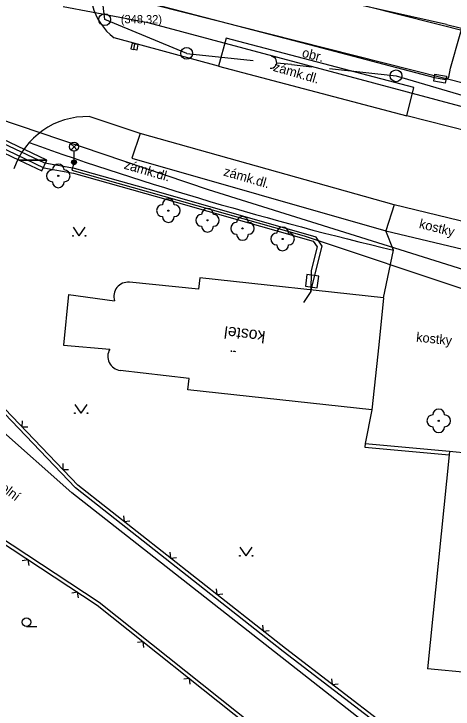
# Model space of a CAD drawing. Extents: x -614582 to -612559, y -1157748 to -1156203.
# Drawn here: x -613527.3 to -613490.2, y -1156902.4 to -1156843.5 of the extents above; entities that cross this region are included whole.
import ezdxf

# ---------------------------------------------------------------- set-up
doc = ezdxf.new("R2010")
doc.units = 0
for name, color, linetype in [('Vrstva 1', 7, 'Continuous'), ('Vrstva 10', 7, 'Continuous'), ('Vrstva 11', 7, 'Continuous'), ('Vrstva 13', 7, 'Continuous'), ('Vrstva 17', 7, 'Continuous'), ('Vrstva 20', 7, 'Continuous'), ('Vrstva 34', 7, 'Continuous'), ('Vrstva 36', 7, 'Continuous'), ('Vrstva 4', 7, 'Continuous'), ('Vrstva 47', 7, 'Continuous'), ('Vrstva 48', 7, 'Continuous'), ('Vrstva 49', 7, 'Continuous'), ('Vrstva 5', 7, 'Continuous'), ('Vrstva 51', 7, 'Continuous'), ('Vrstva 6', 7, 'Continuous'), ('Vrstva 7', 7, 'Continuous'), ('Vrstva 8', 7, 'Continuous')]:
    doc.layers.add(name, color=color, linetype=linetype)

# ---------------------------------------------------------------- blocks, each defined once
blk = doc.blocks.new('PLOTD0')
at = {"layer": 'Vrstva 1'}
blk.add_lwpolyline([(3.5, -3.5), (0, 0), (-3.5, -3.5)], dxfattribs=at)
blk = doc.blocks.new('SC3403')
at = {"layer": 'Vrstva 10'}
blk.add_lwpolyline([(2.5, 0), (2.5, 2.5), (-2.5, 2.5), (-2.5, 0), (2.5, 0), (2.5, -2.5), (-2.5, -2.5), (-2.5, 0)], dxfattribs=at)
blk = doc.blocks.new('SC3400')
at = {"layer": 'Vrstva 10'}
blk.add_circle((0, 0), 5, dxfattribs=at)
blk = doc.blocks.new('SC3408')
at = {"layer": 'Vrstva 11'}
for points in [[(0, 5.5), (-2.5, 8)], [(0, 5.5), (2.5, 8)], [(0, 5.5), (-2.5, 3)], [(0, 5.5), (2.5, 3)], [(0, -5.5), (0, 2)]]:
    blk.add_lwpolyline(points, dxfattribs=at)
for centre, radius in [((0, 5.75), 3.75), ((0, -7.5), 2), ((0, -7.5), 1.6), ((0, -7.5), 1.2), ((0, -7.5), 0.8), ((0, -7.5), 0.4)]:
    blk.add_circle(centre, radius, dxfattribs=at)
blk = doc.blocks.new('SC3420')
at = {"layer": 'Vrstva 48'}
for points in [[(0, 0), (-12.5, 0)], [(0, 0), (17.5, 0)]]:
    blk.add_lwpolyline(points, dxfattribs=at)
blk.add_arc((-17.5, 0), 5, 270, 90, dxfattribs=at)

msp = doc.modelspace()

# ---------------------------------------------------------------- linework, layer by layer
at = {"layer": 'Vrstva 17'}
for p, q in [((-613515.961, -1156844.226), (-613523.171, -1156842.896)), ((-613451.501, -1156861.526), (-613515.961, -1156844.226)), ((-613528.801, -1156852.296), (-613510.901, -1156858.346)), ((-613510.901, -1156858.346), (-613495.651, -1156863.136)), ((-613495.651, -1156863.136), (-613486.541, -1156865.996))]:
    msp.add_line(p, q, dxfattribs=at)
at = {"layer": 'Vrstva 20'}
msp.add_line((-613521.165, -1156841.241), (-613462.862, -1156856.051), dxfattribs=at)
msp.add_line((-613521.165, -1156841.241), (-613462.862, -1156856.051), dxfattribs=at)
msp.add_line((-613521.165, -1156841.241), (-613462.862, -1156856.051), dxfattribs=at)
msp.add_line((-613521.165, -1156841.241), (-613462.862, -1156856.051), dxfattribs=at)
at = {"layer": 'Vrstva 34'}
for p, q in [((-613490.374, -1156848.092), (-613486.021, -1156832.514)), ((-613516.001, -1156842.506), (-613502.341, -1156846.076)), ((-613502.341, -1156846.076), (-613491.741, -1156848.876)), ((-613490.521, -1156848.856), (-613490.374, -1156848.092)), ((-613491.741, -1156848.876), (-613490.771, -1156849.046)), ((-613490.771, -1156849.046), (-613490.521, -1156848.856)), ((-613524.735, -1156856.119), (-613534.921, -1156851.326)), ((-613534.521, -1156851.866), (-613524.807, -1156856.513)), ((-613524.807, -1156856.513), (-613522.306, -1156856.971)), ((-613522.216, -1156856.581), (-613524.735, -1156856.119)), ((-613515.266, -1156858.534), (-613522.216, -1156856.581)), ((-613522.306, -1156856.971), (-613515.376, -1156858.918)), ((-613515.376, -1156858.918), (-613501.997, -1156862.738)), ((-613501.745, -1156862.394), (-613515.266, -1156858.534)), ((-613501.245, -1156863.149), (-613501.745, -1156862.394)), ((-613501.997, -1156862.738), (-613501.677, -1156863.223)), ((-613501.677, -1156863.223), (-613502.178, -1156865.208)), ((-613501.784, -1156865.284), (-613501.245, -1156863.149)), ((-613502.178, -1156865.208), (-613502.211, -1156866.996)), ((-613502.211, -1156866.996), (-613501.784, -1156865.284)), ((-613502.211, -1156866.996), (-613502.812, -1156867.939))]:
    msp.add_line(p, q, dxfattribs=at)
at = {"layer": 'Vrstva 36'}
for points in [[(-613490.823, -1156849.341), (-613491.793, -1156849.171), (-613491.689, -1156848.581), (-613490.719, -1156848.751)], [(-613526.882, -1156855.865), (-613524.556, -1156855.865), (-613532.622, -1156852.027), (-613534.948, -1156852.027)], [(-613524.986, -1156856.767), (-613524.986, -1156856.767), (-613524.556, -1156855.865), (-613526.882, -1156855.865)], [(-613501.665, -1156866.682), (-613501.535, -1156865.69), (-613502.527, -1156865.56), (-613502.657, -1156866.552)]]:
    msp.add_lwpolyline(points, close=True, dxfattribs=at)
at = {"layer": 'Vrstva 4'}
for p, q in [((-613510.021, -1156847.906), (-613518.861, -1156845.516)), ((-613509.361, -1156845.546), (-613510.021, -1156847.906)), ((-613493.481, -1156849.716), (-613509.361, -1156845.546)), ((-613510.021, -1156847.906), (-613494.081, -1156852.126)), ((-613494.081, -1156852.126), (-613493.481, -1156849.716)), ((-613516.661, -1156853.606), (-613520.981, -1156852.186)), ((-613487.851, -1156853.716), (-613494.081, -1156852.126)), ((-613516.661, -1156853.606), (-613517.361, -1156855.696)), ((-613495.151, -1156859.666), (-613516.661, -1156853.606)), ((-613517.361, -1156855.696), (-613495.851, -1156861.866)), ((-613495.151, -1156859.666), (-613495.851, -1156861.866)), ((-613463.371, -1156867.286), (-613495.151, -1156859.666)), ((-613495.191, -1156863.496), (-613495.851, -1156861.866)), ((-613495.851, -1156861.866), (-613463.921, -1156869.476)), ((-613496.041, -1156867.526), (-613495.191, -1156863.496)), ((-613511.601, -1156865.836), (-613511.699, -1156866.808)), ((-613496.041, -1156867.526), (-613511.601, -1156865.836)), ((-613511.699, -1156866.808), (-613517.561, -1156866.216)), ((-613522.711, -1156867.266), (-613523.145, -1156871.554)), ((-613522.711, -1156867.266), (-613518.811, -1156867.786)), ((-613496.041, -1156867.526), (-613496.451, -1156871.506)), ((-613523.145, -1156871.554), (-613519.224, -1156871.884)), ((-613496.451, -1156871.506), (-613497.041, -1156877.026)), ((-613512.488, -1156874.366), (-613518.34, -1156873.686)), ((-613512.601, -1156875.336), (-613512.488, -1156874.366)), ((-613497.041, -1156877.026), (-613512.601, -1156875.336)), ((-613531.421, -1156876.086), (-613522.445, -1156884.046)), ((-613497.041, -1156877.026), (-613497.601, -1156879.886)), ((-613490.461, -1156880.526), (-613485.421, -1156880.996)), ((-613493.261, -1156906.944), (-613522.445, -1156884.046)), ((-613474.711, -1156900.656), (-613492.322, -1156898.961))]:
    msp.add_line(p, q, dxfattribs=at)
for centre, radius, start, end in [((-613515.599, -1156841.35), 5.291, 159.37587, 231.93682), ((-613521.167, -1156858.7), 6.516, 88.36434, 161.35324), ((-613426.981, -1156575.613), 295.854, 250.43595, 256.67042), ((-613517.681, -1156867.403), 1.193, 84.23426, 198.71365), ((-613518.203, -1156872.5), 1.193, 148.88894, 263.36834)]:
    msp.add_arc(centre, radius, start, end, dxfattribs=at)
at = {"layer": 'Vrstva 47'}
msp.add_line((-613487.075, -1156845.5), (-613501.731, -1156841.759), dxfattribs=at)
at = {"layer": 'Vrstva 48'}
for p, q in [((-613519.651, -1156843.966), (-613519.871, -1156842.076)), ((-613512.711, -1156846.826), (-613519.651, -1156843.966)), ((-613512.711, -1156846.826), (-613507.079, -1156847.43)), ((-613500.616, -1156848.122), (-613494.985, -1156848.726)), ((-613494.985, -1156848.726), (-613474.014, -1156854.947))]:
    msp.add_line(p, q, dxfattribs=at)
at = {"layer": 'Vrstva 5'}
for p, q in [((-613521.904, -1156883.429), (-613530.12, -1156874.842)), ((-613522.121, -1156883.636), (-613530.337, -1156875.049)), ((-613497.601, -1156879.886), (-613497.628, -1156880.185)), ((-613497.628, -1156880.185), (-613490.488, -1156880.825)), ((-613497.601, -1156879.886), (-613490.461, -1156880.526)), ((-613490.461, -1156880.526), (-613490.488, -1156880.825)), ((-613490.488, -1156880.825), (-613492.322, -1156898.961)), ((-613504.531, -1156897.486), (-613522.121, -1156883.636)), ((-613504.347, -1156897.249), (-613521.935, -1156883.401)), ((-613530.326, -1156886.977), (-613520.297, -1156893.56)), ((-613530.161, -1156886.726), (-613520.121, -1156893.316)), ((-613520.297, -1156893.56), (-613496.148, -1156912.777)), ((-613520.121, -1156893.316), (-613495.781, -1156912.686)), ((-613492.668, -1156906.208), (-613504.347, -1156897.249)), ((-613492.851, -1156906.446), (-613504.531, -1156897.486))]:
    msp.add_line(p, q, dxfattribs=at)
at = {"layer": 'Vrstva 51'}
for p, q in [((-613490.708, -1156844.386), (-613505.069, -1156841.136)), ((-613490.708, -1156844.386), (-613505.069, -1156841.136)), ((-613490.708, -1156844.386), (-613467.365, -1156850.069)), ((-613490.708, -1156844.386), (-613467.365, -1156850.069)), ((-613522.251, -1156856.056), (-613522.436, -1156856.73)), ((-613522.251, -1156856.056), (-613522.436, -1156856.73)), ((-613522.436, -1156856.73), (-613502.765, -1156862.296)), ((-613522.436, -1156856.73), (-613502.765, -1156862.296)), ((-613502.765, -1156862.296), (-613484.544, -1156868.388)), ((-613502.765, -1156862.296), (-613484.544, -1156868.388))]:
    msp.add_line(p, q, dxfattribs=at)
at = {"layer": 'Vrstva 6'}
msp.add_line((-613496.451, -1156871.506), (-613496.621, -1156873.097), dxfattribs=at)
at = {"layer": 'Vrstva 7'}
for points in [[(-613521.805, -1156862.28), (-613522.305, -1156861.547)], [(-613521.805, -1156862.28), (-613521.305, -1156861.547)], [(-613521.649, -1156877.299), (-613522.149, -1156876.566)], [(-613521.649, -1156877.299), (-613521.149, -1156876.566)], [(-613507.678, -1156889.399), (-613508.178, -1156888.666)], [(-613507.678, -1156889.399), (-613507.178, -1156888.666)], [(-613526.279, -1156895.381), (-613525.779, -1156895.381), (-613525.413, -1156895.381)]]:
    msp.add_lwpolyline(points, dxfattribs=at)
for centre, radius in [((-613523.581, -1156857.206), 0.05), ((-613514.261, -1156860.146), 0.05), ((-613510.948, -1156860.968), 0.05), ((-613507.985, -1156861.652), 0.05), ((-613522.338, -1156862.28), 0.0333), ((-613521.272, -1156862.28), 0.0333), ((-613504.591, -1156862.546), 0.05), ((-613522.182, -1156877.299), 0.0333), ((-613521.116, -1156877.299), 0.0333), ((-613491.371, -1156877.956), 0.05), ((-613508.211, -1156889.399), 0.0333), ((-613507.144, -1156889.399), 0.0333), ((-613526.279, -1156895.015), 0.367)]:
    msp.add_circle(centre, radius, dxfattribs=at)
for centre, start, end in [((-613523.581, -1156856.706), 0, 180), ((-613524.081, -1156857.206), 90, 270), ((-613523.081, -1156857.206), 270, 90), ((-613523.581, -1156857.706), 180, 0), ((-613514.261, -1156859.646), 0, 180), ((-613514.761, -1156860.146), 90, 270), ((-613513.761, -1156860.146), 270, 90), ((-613510.948, -1156860.468), 0, 180), ((-613514.261, -1156860.646), 180, 0), ((-613511.448, -1156860.968), 90, 270), ((-613510.448, -1156860.968), 270, 90), ((-613507.985, -1156861.152), 0, 180), ((-613508.485, -1156861.652), 90, 270), ((-613507.485, -1156861.652), 270, 90), ((-613510.948, -1156861.468), 180, 0), ((-613504.591, -1156862.046), 0, 180), ((-613507.985, -1156862.152), 180, 0), ((-613505.091, -1156862.546), 90, 270), ((-613504.091, -1156862.546), 270, 90), ((-613504.591, -1156863.046), 180, 0), ((-613491.371, -1156877.456), 0, 180), ((-613491.871, -1156877.956), 90, 270), ((-613490.871, -1156877.956), 270, 90), ((-613491.371, -1156878.456), 180, 0)]:
    msp.add_arc(centre, 0.5, start, end, dxfattribs=at)
at = {"layer": 'Vrstva 8'}
for points in [[(-613508.97, -1156872.061), (-613508.969, -1156872.054), (-613508.891, -1156872.058), (-613508.891, -1156872.064), (-613508.97, -1156872.061)], [(-613508.674, -1156872.068), (-613508.675, -1156872.074), (-613508.753, -1156872.071), (-613508.753, -1156872.064), (-613508.674, -1156872.068), (-613508.592, -1156872.078)]]:
    msp.add_lwpolyline(points, dxfattribs=at)

# ---------------------------------------------------------------- block references
at = {"layer": 'Vrstva 10', "xscale": 0.10000000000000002, "yscale": 0.1, "rotation": 79.3237168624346}
msp.add_blockref('SC3403', (-613517.141, -1156846.256), dxfattribs=at)
at = {"layer": 'Vrstva 11', "xscale": 0.1, "yscale": 0.10000000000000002}
msp.add_blockref('SC3408', (-613522.251, -1156855.306), dxfattribs=at)
at = {"layer": 'Vrstva 48', "xscale": 0.1, "yscale": 0.10000000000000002}
for p in [(-613519.651, -1156843.966), (-613512.711, -1156846.826), (-613494.985, -1156848.726)]:
    msp.add_blockref('SC3400', p, dxfattribs=at)
at = {"layer": 'Vrstva 48', "xscale": 0.1, "yscale": 0.09999999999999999, "rotation": -6.115789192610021}
msp.add_blockref('SC3420', (-613503.848, -1156847.776), dxfattribs=at)
at = {"layer": 'Vrstva 5'}
for p, xscale, yscale, rotation in [((-613526.664, -1156878.455), 0.09999999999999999, 0.09999999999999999, 133.73583254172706), ((-613523.207, -1156882.067), 0.09999999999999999, 0.09999999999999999, 133.73583254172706), ((-613518.007, -1156886.494), 0.1, 0.10000000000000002, 141.78384045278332), ((-613526.145, -1156889.721), 0.10000000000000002, 0.1, -33.279873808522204), ((-613514.079, -1156889.587), 0.1, 0.10000000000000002, 141.78384045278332), ((-613521.965, -1156892.464), 0.10000000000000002, 0.1, -33.279873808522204), ((-613510.15, -1156892.68), 0.1, 0.10000000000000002, 141.78384045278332), ((-613506.222, -1156895.773), 0.1, 0.10000000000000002, 141.78384045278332), ((-613516.385, -1156896.673), 0.10000000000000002, 0.1, -38.513102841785), ((-613512.472, -1156899.786), 0.10000000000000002, 0.1, -38.513102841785), ((-613500.38, -1156900.293), 0.10000000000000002, 0.1, 142.5073464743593)]:
    msp.add_blockref('PLOTD0', p, dxfattribs=dict(at, xscale=xscale, yscale=yscale, rotation=rotation))

# ---------------------------------------------------------------- texts
at = {"layer": 'Vrstva 13'}
for s, height, rotation, p in [('obr.', 0.8, 345.28663, (-613503, -1156847.105)), ('zámk.dl.', 0.8, 343.89131, (-613505.444, -1156848.298)), ('zámk.dl.', 0.8, 343.89131, (-613518.079, -1156856.583)), ('zámk.dl.', 0.8, 343.89131, (-613509.651, -1156857.164)), ('kostky', 0.8, 345.97253, (-613493.087, -1156861.608)), ('kostel', 1, 172.69183, (-613506.006, -1156870.373)), ('kostky', 0.8, 354.17741, (-613493.305, -1156871.244)), ('ul.Školní', 0.8, 322.65793, (-613530.442, -1156882.313))]:
    msp.add_text(s, height=height, rotation=rotation, dxfattribs=at).set_placement(p)
at = {"layer": 'Vrstva 49'}
msp.add_text('(348,32)', height=0.7, rotation=359.74438, dxfattribs=at).set_placement((-613518.289, -1156844.275))

doc.saveas('drawing.dxf')
